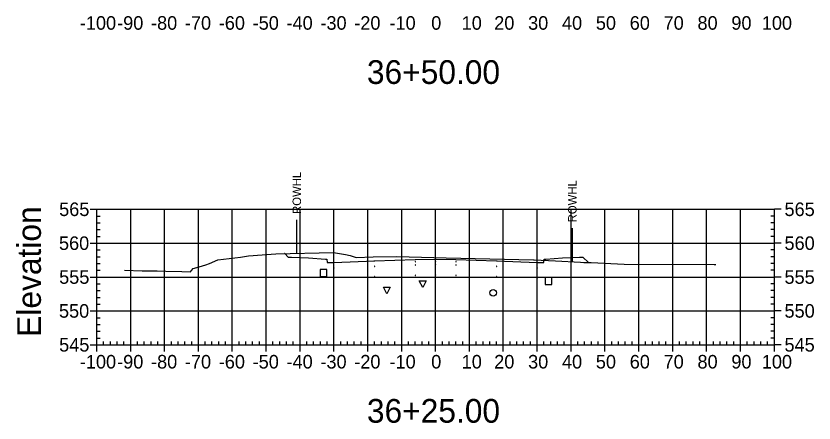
# Model space of a CAD drawing. Extents: x 708103 to 717568, y 374476 to 378707.
# Drawn here: x 711128.1 to 711363.7, y 376801.5 to 376921.7 of the extents above; entities that cross this region are included whole.
import ezdxf

# ---------------------------------------------------------------- set-up
doc = ezdxf.new("R2010")
doc.units = 0
for name, color, linetype in [('1', 7, 'Continuous'), ('10', 7, 'Continuous'), ('13', 7, 'Continuous'), ('14', 7, 'Continuous'), ('22', 7, 'Continuous'), ('4', 7, 'Continuous'), ('57', 7, 'Continuous'), ('60', 7, 'Continuous'), ('Existing', 7, 'Continuous'), ('XS_Right_of_Way', 7, 'Continuous')]:
    doc.layers.add(name, color=color, linetype=linetype)

msp = doc.modelspace()

# ---------------------------------------------------------------- linework, layer by layer
for points in [[(711245.93, 376849.09), (711246.03, 376849.09), (711246.03, 376849.19), (711245.93, 376849.19)], [(711251.93, 376849.21), (711252.03, 376849.21), (711252.03, 376849.31), (711251.93, 376849.31)], [(711257.93, 376849.09), (711258.03, 376849.09), (711258.03, 376849.19), (711257.93, 376849.19)], [(711221.93, 376847.25), (711222.03, 376847.25), (711222.03, 376847.35), (711221.93, 376847.35)], [(711233.93, 376847.73), (711234.03, 376847.73), (711234.03, 376847.83), (711233.93, 376847.83)], [(711245.93, 376848.09), (711246.03, 376848.09), (711246.03, 376848.19), (711245.93, 376848.19)], [(711251.93, 376848.21), (711252.03, 376848.21), (711252.03, 376848.31), (711251.93, 376848.31)], [(711257.93, 376848.09), (711258.03, 376848.09), (711258.03, 376848.19), (711257.93, 376848.19)], [(711269.93, 376847.73), (711270.03, 376847.73), (711270.03, 376847.83), (711269.93, 376847.83)], [(711281.93, 376847.25), (711282.03, 376847.25), (711282.03, 376847.35), (711281.93, 376847.35)], [(711233.93, 376844.73), (711234.03, 376844.73), (711234.03, 376844.83), (711233.93, 376844.83)], [(711245.93, 376845.09), (711246.03, 376845.09), (711246.03, 376845.19), (711245.93, 376845.19)], [(711251.93, 376845.21), (711252.03, 376845.21), (711252.03, 376845.31), (711251.93, 376845.31)], [(711257.93, 376845.09), (711258.03, 376845.09), (711258.03, 376845.19), (711257.93, 376845.19)], [(711269.93, 376844.73), (711270.03, 376844.73), (711270.03, 376844.83), (711269.93, 376844.83)], [(711221.93, 376844.25), (711222.03, 376844.25), (711222.03, 376844.35), (711221.93, 376844.35)], [(711281.93, 376844.25), (711282.03, 376844.25), (711282.03, 376844.35), (711281.93, 376844.35)]]:
    msp.add_lwpolyline(points, close=True)
at = {"layer": '1'}
for points in [[(711248.17, 376841.5), (711247.17, 376843.5), (711249.17, 376843.5)], [(711237.62, 376839.66), (711236.62, 376841.66), (711238.62, 376841.66)]]:
    msp.add_lwpolyline(points, close=True, dxfattribs=at)
at = {"layer": '10'}
msp.add_lwpolyline([(711217.92, 376844.82), (711219.92, 376844.82), (711219.92, 376846.82), (711217.92, 376846.82)], close=True, dxfattribs=at)
at = {"layer": '13'}
msp.add_circle((711268.99, 376839.97), 1, dxfattribs=at)
at = {"layer": '14'}
for points in [[(711207.47, 376851.54), (711207.47, 376851.59), (711207.47, 376851.54), (711207.42, 376851.54), (711207.47, 376851.54), (711207.47, 376851.49), (711207.47, 376851.54), (711207.52, 376851.54)], [(711233.98, 376849.44), (711233.98, 376849.49), (711233.98, 376849.44), (711233.93, 376849.44), (711233.98, 376849.44), (711233.98, 376849.39), (711233.98, 376849.44), (711234.03, 376849.44)], [(711251.98, 376849.92), (711251.98, 376849.97), (711251.98, 376849.92), (711251.93, 376849.92), (711251.98, 376849.92), (711251.98, 376849.87), (711251.98, 376849.92), (711252.03, 376849.92)], [(711269.98, 376849.44), (711269.98, 376849.49), (711269.98, 376849.44), (711269.93, 376849.44), (711269.98, 376849.44), (711269.98, 376849.39), (711269.98, 376849.44), (711270.03, 376849.44)], [(711221.98, 376848.96), (711221.98, 376849.01), (711221.98, 376848.96), (711221.93, 376848.96), (711221.98, 376848.96), (711221.98, 376848.91), (711221.98, 376848.96), (711222.03, 376848.96)], [(711281.98, 376848.96), (711281.98, 376849.01), (711281.98, 376848.96), (711281.93, 376848.96), (711281.98, 376848.96), (711281.98, 376848.91), (711281.98, 376848.96), (711282.03, 376848.96)], [(711297.09, 376848.92), (711297.09, 376848.97), (711297.09, 376848.92), (711297.04, 376848.92), (711297.09, 376848.92), (711297.09, 376848.87), (711297.09, 376848.92), (711297.14, 376848.92)]]:
    msp.add_lwpolyline(points, dxfattribs=at)
at = {"layer": '22'}
msp.add_lwpolyline([(711207.47, 376851.54), (711208.48, 376850.52), (711209.48, 376850.48), (711214.48, 376850.28), (711219.48, 376849.88), (711219.9, 376849.88), (711219.98, 376848.88), (711221.98, 376848.96), (711233.98, 376849.44), (711245.98, 376849.8), (711251.98, 376849.92), (711257.98, 376849.8), (711269.98, 376849.44), (711281.98, 376848.96), (711283.98, 376848.88), (711284.07, 376849.88), (711284.48, 376849.88), (711289.48, 376850.28), (711294.48, 376850.48), (711295.48, 376850.52), (711297.09, 376848.92)], dxfattribs=at)
at = {"layer": '4'}
msp.add_lwpolyline([(711284.34, 376842.47), (711286.34, 376842.47), (711286.34, 376844.47), (711284.34, 376844.47)], close=True, dxfattribs=at)
at = {"layer": '57'}
for p, q in [((711149.98, 376864.63), (711151.98, 376864.63)), ((711151.98, 376864.63), (711351.98, 376864.63)), ((711151.98, 376824.63), (711151.98, 376864.63)), ((711151.98, 376824.63), (711151.98, 376864.63)), ((711161.98, 376824.63), (711161.98, 376864.63)), ((711171.98, 376824.63), (711171.98, 376864.63)), ((711181.98, 376824.63), (711181.98, 376864.63)), ((711191.98, 376824.63), (711191.98, 376864.63)), ((711201.98, 376824.63), (711201.98, 376864.63)), ((711211.98, 376824.63), (711211.98, 376864.63)), ((711221.98, 376824.63), (711221.98, 376864.63)), ((711231.98, 376824.63), (711231.98, 376864.63)), ((711241.98, 376824.63), (711241.98, 376864.63)), ((711251.98, 376824.63), (711251.98, 376864.63)), ((711261.98, 376824.63), (711261.98, 376864.63)), ((711271.98, 376824.63), (711271.98, 376864.63)), ((711281.98, 376824.63), (711281.98, 376864.63)), ((711291.98, 376824.63), (711291.98, 376864.63)), ((711301.98, 376824.63), (711301.98, 376864.63)), ((711311.98, 376824.63), (711311.98, 376864.63)), ((711321.98, 376824.63), (711321.98, 376864.63)), ((711331.98, 376824.63), (711331.98, 376864.63)), ((711341.98, 376824.63), (711341.98, 376864.63)), ((711351.98, 376824.63), (711351.98, 376864.63)), ((711351.98, 376824.63), (711351.98, 376864.63)), ((711353.98, 376864.63), (711351.98, 376864.63)), ((711151.98, 376862.63), (711152.98, 376862.63)), ((711351.98, 376862.63), (711350.98, 376862.63)), ((711151.98, 376860.63), (711152.98, 376860.63)), ((711151.98, 376858.63), (711152.98, 376858.63)), ((711351.98, 376860.63), (711350.98, 376860.63)), ((711351.98, 376858.63), (711350.98, 376858.63)), ((711151.98, 376856.63), (711152.98, 376856.63)), ((711351.98, 376856.63), (711350.98, 376856.63)), ((711149.98, 376854.63), (711151.98, 376854.63)), ((711151.98, 376854.63), (711351.98, 376854.63)), ((711353.98, 376854.63), (711351.98, 376854.63)), ((711151.98, 376852.63), (711152.98, 376852.63)), ((711351.98, 376852.63), (711350.98, 376852.63)), ((711151.98, 376850.63), (711152.98, 376850.63)), ((711351.98, 376850.63), (711350.98, 376850.63)), ((711151.98, 376848.63), (711152.98, 376848.63)), ((711351.98, 376848.63), (711350.98, 376848.63)), ((711149.98, 376844.63), (711151.98, 376844.63)), ((711151.98, 376846.63), (711152.98, 376846.63)), ((711151.98, 376844.63), (711351.98, 376844.63)), ((711351.98, 376846.63), (711350.98, 376846.63)), ((711353.98, 376844.63), (711351.98, 376844.63)), ((711151.98, 376842.63), (711152.98, 376842.63)), ((711351.98, 376842.63), (711350.98, 376842.63)), ((711151.98, 376840.63), (711152.98, 376840.63)), ((711351.98, 376840.63), (711350.98, 376840.63)), ((711151.98, 376838.63), (711152.98, 376838.63)), ((711351.98, 376838.63), (711350.98, 376838.63)), ((711151.98, 376836.63), (711152.98, 376836.63)), ((711351.98, 376836.63), (711350.98, 376836.63)), ((711149.98, 376834.63), (711151.98, 376834.63)), ((711151.98, 376834.63), (711351.98, 376834.63)), ((711151.98, 376832.63), (711152.98, 376832.63)), ((711351.98, 376832.63), (711350.98, 376832.63)), ((711353.98, 376834.63), (711351.98, 376834.63)), ((711151.98, 376830.63), (711152.98, 376830.63)), ((711351.98, 376830.63), (711350.98, 376830.63)), ((711151.98, 376828.63), (711152.98, 376828.63)), ((711351.98, 376828.63), (711350.98, 376828.63)), ((711151.98, 376826.63), (711152.98, 376826.63)), ((711153.98, 376824.63), (711153.98, 376825.63)), ((711155.98, 376824.63), (711155.98, 376825.63)), ((711157.98, 376824.63), (711157.98, 376825.63)), ((711159.98, 376824.63), (711159.98, 376825.63)), ((711163.98, 376824.63), (711163.98, 376825.63)), ((711165.98, 376824.63), (711165.98, 376825.63)), ((711167.98, 376824.63), (711167.98, 376825.63)), ((711169.98, 376824.63), (711169.98, 376825.63)), ((711173.98, 376824.63), (711173.98, 376825.63)), ((711175.98, 376824.63), (711175.98, 376825.63)), ((711177.98, 376824.63), (711177.98, 376825.63)), ((711179.98, 376824.63), (711179.98, 376825.63)), ((711183.98, 376824.63), (711183.98, 376825.63)), ((711185.98, 376824.63), (711185.98, 376825.63)), ((711187.98, 376824.63), (711187.98, 376825.63)), ((711189.98, 376824.63), (711189.98, 376825.63)), ((711193.98, 376824.63), (711193.98, 376825.63)), ((711195.98, 376824.63), (711195.98, 376825.63)), ((711197.98, 376824.63), (711197.98, 376825.63)), ((711199.98, 376824.63), (711199.98, 376825.63)), ((711203.98, 376824.63), (711203.98, 376825.63)), ((711205.98, 376824.63), (711205.98, 376825.63)), ((711207.98, 376824.63), (711207.98, 376825.63)), ((711209.98, 376824.63), (711209.98, 376825.63)), ((711213.98, 376824.63), (711213.98, 376825.63)), ((711215.98, 376824.63), (711215.98, 376825.63)), ((711217.98, 376824.63), (711217.98, 376825.63)), ((711219.98, 376824.63), (711219.98, 376825.63)), ((711223.98, 376824.63), (711223.98, 376825.63)), ((711225.98, 376824.63), (711225.98, 376825.63)), ((711227.98, 376824.63), (711227.98, 376825.63)), ((711229.98, 376824.63), (711229.98, 376825.63)), ((711233.98, 376824.63), (711233.98, 376825.63)), ((711235.98, 376824.63), (711235.98, 376825.63)), ((711237.98, 376824.63), (711237.98, 376825.63)), ((711239.98, 376824.63), (711239.98, 376825.63)), ((711243.98, 376824.63), (711243.98, 376825.63)), ((711245.98, 376824.63), (711245.98, 376825.63)), ((711247.98, 376824.63), (711247.98, 376825.63)), ((711249.98, 376824.63), (711249.98, 376825.63)), ((711253.98, 376824.63), (711253.98, 376825.63)), ((711255.98, 376824.63), (711255.98, 376825.63)), ((711257.98, 376824.63), (711257.98, 376825.63)), ((711259.98, 376824.63), (711259.98, 376825.63)), ((711263.98, 376824.63), (711263.98, 376825.63)), ((711265.98, 376824.63), (711265.98, 376825.63)), ((711267.98, 376824.63), (711267.98, 376825.63)), ((711269.98, 376824.63), (711269.98, 376825.63)), ((711273.98, 376824.63), (711273.98, 376825.63)), ((711275.98, 376824.63), (711275.98, 376825.63)), ((711277.98, 376824.63), (711277.98, 376825.63)), ((711279.98, 376824.63), (711279.98, 376825.63)), ((711283.98, 376824.63), (711283.98, 376825.63)), ((711285.98, 376824.63), (711285.98, 376825.63)), ((711287.98, 376824.63), (711287.98, 376825.63)), ((711289.98, 376824.63), (711289.98, 376825.63)), ((711293.98, 376824.63), (711293.98, 376825.63)), ((711295.98, 376824.63), (711295.98, 376825.63)), ((711297.98, 376824.63), (711297.98, 376825.63)), ((711299.98, 376824.63), (711299.98, 376825.63)), ((711303.98, 376824.63), (711303.98, 376825.63)), ((711305.98, 376824.63), (711305.98, 376825.63)), ((711307.98, 376824.63), (711307.98, 376825.63)), ((711309.98, 376824.63), (711309.98, 376825.63)), ((711313.98, 376824.63), (711313.98, 376825.63)), ((711315.98, 376824.63), (711315.98, 376825.63)), ((711317.98, 376824.63), (711317.98, 376825.63)), ((711319.98, 376824.63), (711319.98, 376825.63)), ((711323.98, 376824.63), (711323.98, 376825.63)), ((711325.98, 376824.63), (711325.98, 376825.63)), ((711327.98, 376824.63), (711327.98, 376825.63)), ((711329.98, 376824.63), (711329.98, 376825.63)), ((711333.98, 376824.63), (711333.98, 376825.63)), ((711335.98, 376824.63), (711335.98, 376825.63)), ((711337.98, 376824.63), (711337.98, 376825.63)), ((711339.98, 376824.63), (711339.98, 376825.63)), ((711343.98, 376824.63), (711343.98, 376825.63)), ((711345.98, 376824.63), (711345.98, 376825.63)), ((711347.98, 376824.63), (711347.98, 376825.63)), ((711349.98, 376824.63), (711349.98, 376825.63)), ((711351.98, 376826.63), (711350.98, 376826.63)), ((711149.98, 376824.63), (711151.98, 376824.63)), ((711151.98, 376824.63), (711351.98, 376824.63)), ((711151.98, 376824.63), (711351.98, 376824.63)), ((711151.98, 376822.63), (711151.98, 376824.63)), ((711161.98, 376822.63), (711161.98, 376824.63)), ((711171.98, 376822.63), (711171.98, 376824.63)), ((711181.98, 376822.63), (711181.98, 376824.63)), ((711191.98, 376822.63), (711191.98, 376824.63)), ((711201.98, 376822.63), (711201.98, 376824.63)), ((711211.98, 376822.63), (711211.98, 376824.63)), ((711221.98, 376822.63), (711221.98, 376824.63)), ((711231.98, 376822.63), (711231.98, 376824.63)), ((711241.98, 376822.63), (711241.98, 376824.63)), ((711251.98, 376822.63), (711251.98, 376824.63)), ((711261.98, 376822.63), (711261.98, 376824.63)), ((711271.98, 376822.63), (711271.98, 376824.63)), ((711281.98, 376822.63), (711281.98, 376824.63)), ((711291.98, 376822.63), (711291.98, 376824.63)), ((711301.98, 376822.63), (711301.98, 376824.63)), ((711311.98, 376822.63), (711311.98, 376824.63)), ((711321.98, 376822.63), (711321.98, 376824.63)), ((711331.98, 376822.63), (711331.98, 376824.63)), ((711341.98, 376822.63), (711341.98, 376824.63)), ((711351.98, 376822.63), (711351.98, 376824.63)), ((711353.98, 376824.63), (711351.98, 376824.63))]:
    msp.add_line(p, q, dxfattribs=at)
at = {"layer": 'Existing'}
msp.add_lwpolyline([(711160.19, 376846.64), (711165.37, 376846.5), (711166.55, 376846.48), (711167.99, 376846.46), (711169.79, 376846.42), (711172.4, 376846.36), (711177.05, 376846.24), (711179.68, 376846.15), (711179.97, 376846.53), (711180.42, 376847.15), (711182.17, 376847.6), (711184.18, 376848.22), (711185.23, 376848.63), (711187.71, 376849.75), (711194.4, 376850.54), (711196.72, 376850.88), (711204.87, 376851.48), (711221.89, 376851.89), (711225.36, 376851.32), (711226.75, 376850.97), (711227.08, 376850.89), (711228.53, 376850.44), (711233.54, 376850.6), (711240.52, 376850.71), (711255.14, 376850.31), (711280.89, 376849.67), (711281.11, 376849.67), (711287.4, 376849.37), (711294.77, 376849.04), (711295.74, 376848.97), (711297.93, 376848.88), (711307.68, 376848.46), (711334.18, 376848.36), (711334.33, 376848.36), (711334.67, 376848.37), (711334.71, 376848.36)], dxfattribs=at)
at = {"layer": 'XS_Right_of_Way'}
for p, q in [((711210.95, 376861.49), (711210.95, 376851.49)), ((711292.29, 376859.02), (711292.29, 376849.02))]:
    msp.add_line(p, q, dxfattribs=at)

# ---------------------------------------------------------------- texts
at = {"layer": '1'}
for s, p in [('36+50.00', (711231.71, 376901.63)), ('36+25.00', (711231.71, 376801.63))]:
    msp.add_text(s, height=7, dxfattribs=at).set_placement(p)
at = {"layer": '14'}
for p in [(711209.45, 376850.43), (711209.45, 376849.77), (711214.45, 376849.57), (711289.45, 376849.57), (711294.45, 376850.43), (711294.45, 376849.77)]:
    msp.add_text('+', height=0.1, dxfattribs=at).set_placement(p)
at = {"layer": '57'}
for s, p in [('-100', (711146.97, 376917.63)), ('-90', (711157.98, 376917.63)), ('-80', (711167.98, 376917.63)), ('-70', (711177.98, 376917.63)), ('-60', (711187.98, 376917.63)), ('-50', (711197.98, 376917.63)), ('-40', (711207.98, 376917.63)), ('-30', (711217.98, 376917.63)), ('-20', (711227.98, 376917.63)), ('-10', (711238.37, 376917.63)), ('0', (711250.69, 376917.63)), ('10', (711259.68, 376917.63)), ('20', (711269.29, 376917.63)), ('30', (711279.29, 376917.63)), ('40', (711289.29, 376917.63)), ('50', (711299.29, 376917.63)), ('60', (711309.29, 376917.63)), ('70', (711319.29, 376917.63)), ('80', (711329.29, 376917.63)), ('90', (711339.29, 376917.63)), ('100', (711348.28, 376917.63)), ('565', (711140.86, 376862.63)), ('565', (711354.98, 376862.63)), ('560', (711140.81, 376852.63)), ('560', (711354.98, 376852.63)), ('555', (711140.86, 376842.63)), ('555', (711354.98, 376842.63)), ('550', (711140.81, 376832.63)), ('550', (711354.98, 376832.63)), ('545', (711140.86, 376822.63)), ('545', (711354.98, 376822.63)), ('-100', (711146.97, 376817.63)), ('-90', (711157.98, 376817.63)), ('-80', (711167.98, 376817.63)), ('-70', (711177.98, 376817.63)), ('-60', (711187.98, 376817.63)), ('-50', (711197.98, 376817.63)), ('-40', (711207.98, 376817.63)), ('-30', (711217.98, 376817.63)), ('-20', (711227.98, 376817.63)), ('-10', (711238.37, 376817.63)), ('0', (711250.69, 376817.63)), ('10', (711259.68, 376817.63)), ('20', (711269.29, 376817.63)), ('30', (711279.29, 376817.63)), ('40', (711289.29, 376817.63)), ('50', (711299.29, 376817.63)), ('60', (711309.29, 376817.63)), ('70', (711319.29, 376817.63)), ('80', (711329.29, 376817.63)), ('90', (711339.29, 376817.63)), ('100', (711348.28, 376817.63))]:
    msp.add_text(s, height=4, dxfattribs=at).set_placement(p)
at = {"layer": '60'}
msp.add_text('Elevation', height=7, rotation=90, dxfattribs=at).set_placement((711135.48, 376826.99))
at = {"layer": 'XS_Right_of_Way'}
for p in [(711212.27, 376863.25), (711293.61, 376860.78)]:
    msp.add_text('ROWHL', height=2.5, rotation=90, dxfattribs=at).set_placement(p)

doc.saveas('drawing.dxf')
